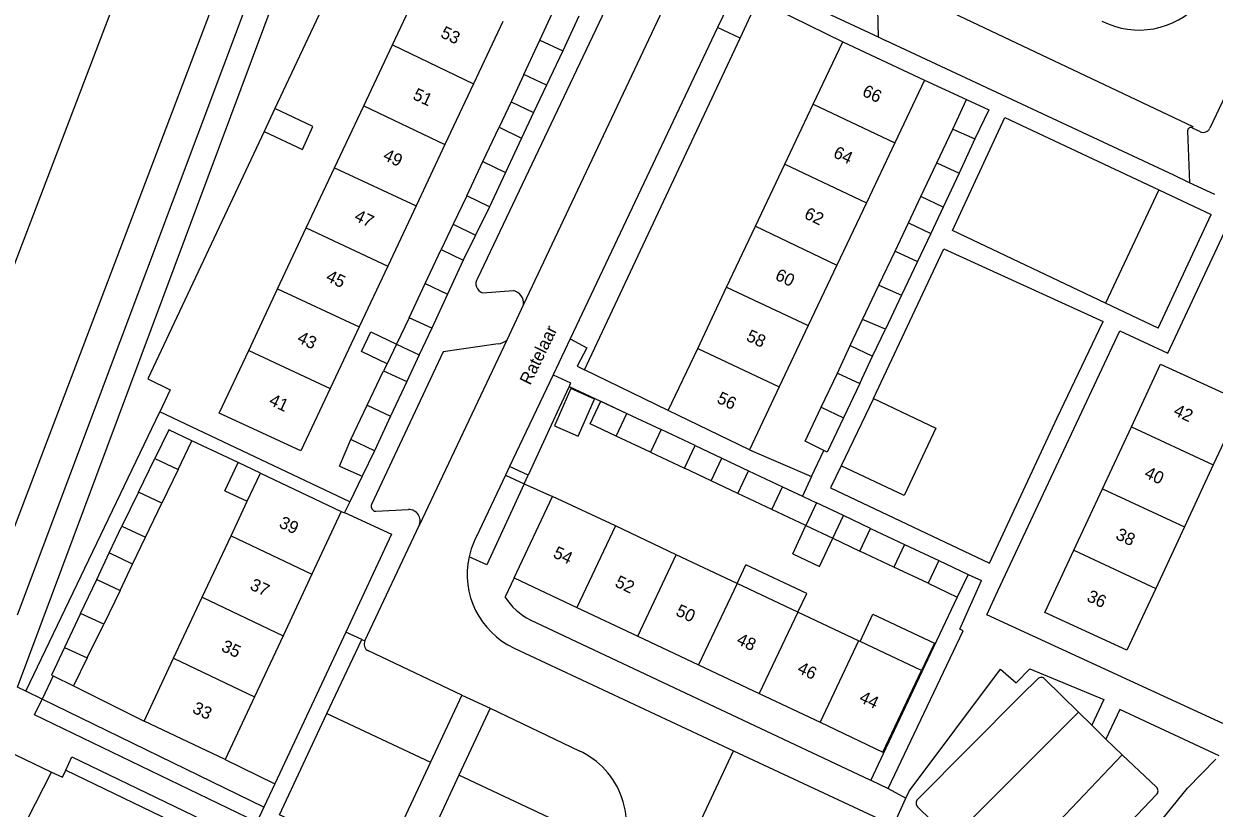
# Model space of a CAD drawing. Extents: x 194485 to 197793, y 468269 to 470822.
# Drawn here: x 195586.1 to 195701.1, y 470666.4 to 470742.2 of the extents above; entities that cross this region are included whole.
import ezdxf

# ---------------------------------------------------------------- set-up
doc = ezdxf.new("R2010")
doc.units = 0
for name, color, linetype in [('BGT grensvlak begroeid terreindeel', 7, 'Continuous'), ('BGT grensvlak gebouwinstallatie plus 1', 7, 'Continuous'), ('BGT grensvlak onbegroeid terreindeel', 7, 'Continuous'), ('BGT grensvlak overig bouwwerk uitbreiding populatie', 7, 'Continuous'), ('BGT grensvlak pand op maaiveld', 7, 'Continuous'), ('BGT grensvlak pand op maaiveld LR', 7, 'Continuous'), ('BGT grensvlak wegdeel', 7, 'Continuous'), ('BGT tekst huisnummerreeks', 7, 'Continuous'), ('BGT tekst openbare ruimte label weg', 7, 'Continuous')]:
    doc.layers.add(name, color=color, linetype=linetype)

msp = doc.modelspace()

# ---------------------------------------------------------------- linework, layer by layer
at = {"layer": 'BGT grensvlak begroeid terreindeel'}
for p, q in [((195695.72, 470726.13), (195690.57, 470715.19)), ((195609.26, 470666.53), (195587.84, 470676.95)), ((195615.36, 470675.56), (195625.36, 470670.88)), ((195585.05, 470662.7), (195588.76, 470669.92)), ((195590.13, 470670.11), (195611.75, 470659.68))]:
    msp.add_line(p, q, dxfattribs=at)
msp.add_lwpolyline([(195631.86, 470654.79), (195634.35, 470660.2), (195636.8, 470665.53), (195628.1, 470669.6)], dxfattribs=at)
at = {"layer": 'BGT grensvlak gebouwinstallatie plus 1'}
for p, q in [((195634.38, 470737.28), (195633.14, 470734.65)), ((195636.56, 470736.25), (195635.31, 470733.62)), ((195633.14, 470734.65), (195631.98, 470732.18)), ((195633.14, 470734.65), (195635.31, 470733.62)), ((195675.82, 470732.01), (195677.14, 470734.87)), ((195677.14, 470734.87), (195679.28, 470733.88)), ((195635.31, 470733.62), (195634.14, 470731.14)), ((195679.28, 470733.88), (195677.94, 470731.05)), ((195628.87, 470725.56), (195627.55, 470722.82)), ((195671.54, 470722.95), (195672.74, 470725.5)), ((195631.05, 470724.51), (195629.71, 470721.77)), ((195674.89, 470724.46), (195673.68, 470721.93)), ((195627.55, 470722.82), (195626.38, 470720.37)), ((195627.55, 470722.82), (195629.71, 470721.77)), ((195670.26, 470720.22), (195671.54, 470722.95)), ((195671.54, 470722.95), (195673.68, 470721.93)), ((195629.71, 470721.77), (195628.53, 470719.36)), ((195673.68, 470721.93), (195672.4, 470719.23)), ((195623.31, 470713.78), (195622.08, 470711.24)), ((195665.9, 470711.1), (195667.09, 470713.63)), ((195625.48, 470712.79), (195624.27, 470710.21)), ((195668.07, 470710.07), (195669.32, 470712.69)), ((195622.08, 470711.24), (195621.16, 470709.34)), ((195622.08, 470711.24), (195624.27, 470710.21)), ((195624.27, 470710.21), (195623.06, 470707.62)), ((195664.66, 470708.43), (195665.9, 470711.1)), ((195665.9, 470711.1), (195668.07, 470710.07)), ((195666.83, 470707.45), (195668.07, 470710.07)), ((195621.16, 470709.34), (195620.83, 470708.66)), ((195616.58, 470699.47), (195617.67, 470702.04)), ((195600.99, 470699.13), (195602.31, 470701.91)), ((195619.96, 470700.95), (195618.76, 470698.49)), ((195650.93, 470701.44), (195653.49, 470700.23)), ((195605.49, 470697.08), (195606.77, 470699.8)), ((195608.94, 470698.78), (195606.77, 470699.8)), ((195652.46, 470698.04), (195653.49, 470700.23)), ((195653.49, 470700.23), (195656.07, 470699.01)), ((195616.58, 470699.47), (195618.76, 470698.49)), ((195652.46, 470698.04), (195649.9, 470699.25)), ((195655.04, 470696.82), (195652.46, 470698.04)), ((195605.49, 470697.08), (195607.66, 470696.06)), ((195665.25, 470694.68), (195662.66, 470695.9)), ((195664.21, 470692.49), (195665.25, 470694.68)), ((195667.86, 470693.45), (195665.25, 470694.68)), ((195594.33, 470691.08), (195595.56, 470693.65)), ((195660.35, 470691), (195661.63, 470693.71)), ((195661.63, 470693.71), (195664.21, 470692.49)), ((195596.59, 470690), (195597.83, 470692.61)), ((195662.93, 470689.78), (195664.21, 470692.49)), ((195664.21, 470692.49), (195666.82, 470691.26)), ((195593.12, 470688.52), (195594.33, 470691.08)), ((195596.59, 470690), (195594.33, 470691.08)), ((195660.35, 470691), (195662.93, 470689.78)), ((195595.39, 470687.46), (195596.59, 470690)), ((195654.97, 470688.13), (195655.83, 470689.93)), ((195661.7, 470687.16), (195655.83, 470689.93)), ((195674.45, 470690.33), (195677.29, 470689)), ((195677.29, 470689), (195676.25, 470686.81)), ((195660.85, 470685.35), (195661.7, 470687.16)), ((195673.42, 470688.15), (195676.25, 470686.81)), ((195592.2, 470680.93), (195590.86, 470678.23)), ((195588.92, 470679.2), (195590.86, 470678.23))]:
    msp.add_line(p, q, dxfattribs=at)
for points in [[(195621.16, 470709.34), (195618.68, 470710.54), (195619.6, 470712.44), (195622.08, 470711.24)], [(195643.31, 470702.36), (195640.8, 470703.54), (195641.83, 470705.73), (195644.34, 470704.55)], [(195602.31, 470701.91), (195600.07, 470702.97), (195598.73, 470700.21)], [(195666.85, 470682.52), (195668.1, 470685.15), (195674.04, 470682.35), (195672.8, 470679.71)], [(195590.01, 470681.94), (195588.75, 470679.28), (195588.92, 470679.2)]]:
    msp.add_lwpolyline(points, dxfattribs=at)
at = {"layer": 'BGT grensvlak onbegroeid terreindeel'}
for p, q in [((195617.52, 470749.26), (195610.32, 470733.98)), ((195640.23, 470708.76), (195655.27, 470740.79)), ((195590.86, 470678.23), (195597.7, 470674.84)), ((195605.54, 470671.13), (195610.32, 470668.79))]:
    msp.add_line(p, q, dxfattribs=at)
for points in [[(195609.28, 470731.77), (195598.04, 470707.89), (195600.21, 470706.81), (195599.2, 470704.71)], [(195638.74, 470707.16), (195637.75, 470705.02), (195634.78, 470698.57)], [(195668.14, 470705.98), (195674.18, 470703.14), (195671.12, 470696.62), (195665.03, 470699.49)], [(195676.25, 470686.81), (195672.83, 470679.59), (195669.08, 470671.66), (195667.88, 470669.13)], [(195684.93, 470649.69), (195692.15, 470660.53), (195698.47, 470668.35), (195701.22, 470671.15)]]:
    msp.add_lwpolyline(points, dxfattribs=at)
at = {"layer": 'BGT grensvlak overig bouwwerk uitbreiding populatie'}
for p, q in [((195610.32, 470733.98), (195609.28, 470731.77)), ((195614.01, 470732.24), (195610.32, 470733.98)), ((195612.98, 470730.03), (195614.01, 470732.24)), ((195609.28, 470731.77), (195612.98, 470730.03))]:
    msp.add_line(p, q, dxfattribs=at)
msp.add_lwpolyline([(195639.61, 470702.34), (195641.2, 470705.92), (195638.92, 470706.94), (195637.33, 470703.35), (195639.61, 470702.34)], dxfattribs=at)
at = {"layer": 'BGT grensvlak pand op maaiveld'}
for p, q in [((195621.68, 470740.13), (195624.47, 470746.07)), ((195635.93, 470740.6), (195637.35, 470743.64)), ((195632.35, 470742.39), (195629.51, 470736.37)), ((195639.7, 470742.9), (195638.13, 470739.57)), ((195618.92, 470734.26), (195621.68, 470740.13)), ((195634.38, 470737.28), (195635.93, 470740.6)), ((195662.32, 470734.4), (195665.18, 470740.43)), ((195665.18, 470740.43), (195673.08, 470736.73)), ((195638.13, 470739.57), (195636.56, 470736.25)), ((195636.56, 470736.25), (195634.38, 470737.28)), ((195673.08, 470736.73), (195670.22, 470730.69)), ((195629.51, 470736.37), (195626.76, 470730.53)), ((195616.1, 470728.27), (195618.92, 470734.26)), ((195659.59, 470728.62), (195662.32, 470734.4)), ((195630.42, 470728.87), (195631.98, 470732.18)), ((195631.98, 470732.18), (195634.14, 470731.14)), ((195674.28, 470728.75), (195675.82, 470732.01)), ((195675.82, 470732.01), (195677.94, 470731.05)), ((195634.14, 470731.14), (195632.59, 470727.82)), ((195677.94, 470731.05), (195676.42, 470727.76)), ((195626.76, 470730.53), (195623.96, 470724.58)), ((195670.22, 470730.69), (195667.47, 470724.89)), ((195628.87, 470725.56), (195630.42, 470728.87)), ((195656.75, 470722.63), (195659.59, 470728.62)), ((195672.74, 470725.5), (195674.28, 470728.75)), ((195613.36, 470722.46), (195616.1, 470728.27)), ((195632.59, 470727.82), (195631.05, 470724.51)), ((195676.42, 470727.76), (195674.89, 470724.46)), ((195631.05, 470724.51), (195628.87, 470725.56)), ((195674.89, 470724.46), (195672.74, 470725.5)), ((195623.96, 470724.58), (195621.23, 470718.77)), ((195667.47, 470724.89), (195664.62, 470718.88)), ((195610.59, 470716.57), (195613.36, 470722.46)), ((195653.96, 470716.73), (195656.75, 470722.63)), ((195624.84, 470717.08), (195626.38, 470720.37)), ((195626.38, 470720.37), (195628.53, 470719.36)), ((195628.53, 470719.36), (195627.01, 470716.08)), ((195668.67, 470716.93), (195670.26, 470720.22)), ((195670.26, 470720.22), (195672.4, 470719.23)), ((195672.4, 470719.23), (195670.86, 470715.96)), ((195621.23, 470718.77), (195618.48, 470712.92)), ((195664.62, 470718.88), (195661.85, 470713.03)), ((195623.31, 470713.78), (195624.84, 470717.08)), ((195667.09, 470713.63), (195668.67, 470716.93)), ((195607.8, 470710.64), (195610.59, 470716.57)), ((195627.01, 470716.08), (195625.48, 470712.79)), ((195651.17, 470710.83), (195653.96, 470716.73)), ((195670.86, 470715.96), (195669.32, 470712.69)), ((195625.48, 470712.79), (195623.31, 470713.78)), ((195669.32, 470712.69), (195667.09, 470713.63)), ((195618.48, 470712.92), (195615.66, 470706.94)), ((195661.85, 470713.03), (195659.05, 470707.13)), ((195648.33, 470704.84), (195651.17, 470710.83)), ((195619.25, 470705.35), (195620.83, 470708.66)), ((195620.83, 470708.66), (195623.06, 470707.62)), ((195663.1, 470705.15), (195664.66, 470708.43)), ((195664.66, 470708.43), (195666.83, 470707.45)), ((195623.06, 470707.62), (195621.51, 470704.29)), ((195659.05, 470707.13), (195656.16, 470701.03)), ((195666.83, 470707.45), (195665.26, 470704.12)), ((195617.67, 470702.04), (195619.25, 470705.35)), ((195621.51, 470704.29), (195619.96, 470700.95)), ((195643.31, 470702.36), (195644.34, 470704.55)), ((195644.34, 470704.55), (195647.64, 470702.99)), ((195656.16, 470701.03), (195648.33, 470704.84)), ((195665.26, 470704.12), (195663.69, 470700.8)), ((195690.27, 470697.27), (195693.06, 470703.26)), ((195619.96, 470700.95), (195617.67, 470702.04)), ((195646.61, 470700.8), (195643.31, 470702.36)), ((195650.93, 470701.44), (195647.64, 470702.99)), ((195649.9, 470699.25), (195650.93, 470701.44)), ((195663.69, 470700.8), (195663.36, 470700.97)), ((195597.14, 470696.93), (195598.73, 470700.21)), ((195598.73, 470700.21), (195600.99, 470699.13)), ((195646.61, 470700.8), (195649.9, 470699.25)), ((195600.99, 470699.13), (195599.41, 470695.87)), ((195607.66, 470696.06), (195608.94, 470698.78)), ((195608.94, 470698.78), (195616.74, 470695.09)), ((195655.04, 470696.82), (195656.07, 470699.01)), ((195656.07, 470699.01), (195659.37, 470697.46)), ((195700.98, 470699.59), (195698.2, 470693.6)), ((195659.37, 470697.46), (195661.28, 470696.55)), ((195597.14, 470696.93), (195595.56, 470693.65)), ((195633.43, 470688.67), (195637.15, 470696.54)), ((195643.22, 470693.68), (195637.15, 470696.54)), ((195658.33, 470695.27), (195655.04, 470696.82)), ((195661.28, 470696.55), (195662.66, 470695.9)), ((195687.52, 470691.35), (195690.27, 470697.27)), ((195597.83, 470692.61), (195599.41, 470695.87)), ((195606.09, 470692.72), (195607.66, 470696.06)), ((195616.74, 470695.09), (195613.91, 470689.04)), ((195661.63, 470693.71), (195658.33, 470695.27)), ((195662.66, 470695.9), (195661.63, 470693.71)), ((195595.56, 470693.65), (195597.83, 470692.61)), ((195649.09, 470690.9), (195643.22, 470693.68)), ((195666.82, 470691.26), (195667.86, 470693.45)), ((195667.86, 470693.45), (195671.15, 470691.89)), ((195698.2, 470693.6), (195695.42, 470687.65)), ((195603.31, 470686.8), (195606.09, 470692.72)), ((195671.15, 470691.89), (195674.45, 470690.33)), ((195654.97, 470688.13), (195649.09, 470690.9)), ((195670.12, 470689.7), (195666.82, 470691.26)), ((195673.42, 470688.15), (195670.12, 470689.7)), ((195674.45, 470690.33), (195673.42, 470688.15)), ((195591.56, 470685.23), (195593.12, 470688.52)), ((195593.12, 470688.52), (195595.39, 470687.46)), ((195613.91, 470689.04), (195611.12, 470683.08)), ((195633.43, 470688.67), (195639.5, 470685.81)), ((195595.39, 470687.46), (195593.79, 470684.19)), ((195660.85, 470685.35), (195654.97, 470688.13)), ((195600.55, 470680.92), (195603.31, 470686.8)), ((195591.56, 470685.23), (195590.01, 470681.94)), ((195639.5, 470685.81), (195645.38, 470683.04)), ((195666.72, 470682.58), (195660.85, 470685.35)), ((195592.2, 470680.93), (195593.79, 470684.19)), ((195611.12, 470683.08), (195608.37, 470677.19)), ((195645.38, 470683.04), (195651.25, 470680.26)), ((195666.85, 470682.52), (195666.72, 470682.58)), ((195672.8, 470679.71), (195666.85, 470682.52)), ((195590.01, 470681.94), (195592.2, 470680.93)), ((195597.7, 470674.84), (195600.55, 470680.92)), ((195651.25, 470680.26), (195657.12, 470677.49)), ((195608.37, 470677.19), (195605.54, 470671.13)), ((195657.12, 470677.49), (195663, 470674.72)), ((195605.54, 470671.13), (195597.7, 470674.84))]:
    msp.add_line(p, q, dxfattribs=at)
for points in [[(195615.66, 470706.94), (195612.84, 470700.95), (195604.94, 470704.56), (195607.8, 470710.64)], [(195693.06, 470703.26), (195695.89, 470709.32), (195703.82, 470705.68), (195700.98, 470699.59)], [(195663.36, 470700.97), (195661.54, 470701.87), (195663.1, 470705.15)], [(195695.42, 470687.65), (195692.64, 470681.67), (195684.7, 470685.31), (195687.52, 470691.35)], [(195663, 470674.72), (195669.07, 470671.85), (195672.8, 470679.71)]]:
    msp.add_lwpolyline(points, dxfattribs=at)
at = {"layer": 'BGT grensvlak pand op maaiveld LR'}
for p, q in [((195621.68, 470740.13), (195629.51, 470736.37)), ((195635.93, 470740.6), (195638.13, 470739.57)), ((195618.92, 470734.26), (195626.76, 470730.53)), ((195662.32, 470734.4), (195670.22, 470730.69)), ((195630.42, 470728.87), (195632.59, 470727.82)), ((195659.59, 470728.62), (195667.47, 470724.89)), ((195674.28, 470728.75), (195676.42, 470727.76)), ((195616.1, 470728.27), (195623.96, 470724.58)), ((195613.36, 470722.46), (195621.23, 470718.77)), ((195656.75, 470722.63), (195664.62, 470718.88)), ((195624.84, 470717.08), (195627.01, 470716.08)), ((195668.67, 470716.93), (195670.86, 470715.96)), ((195610.59, 470716.57), (195618.48, 470712.92)), ((195653.96, 470716.73), (195661.85, 470713.03)), ((195607.8, 470710.64), (195615.66, 470706.94)), ((195651.17, 470710.83), (195659.05, 470707.13)), ((195619.25, 470705.35), (195621.51, 470704.29)), ((195663.1, 470705.15), (195665.26, 470704.12)), ((195693.06, 470703.26), (195700.98, 470699.59)), ((195647.64, 470702.99), (195646.61, 470700.8)), ((195658.33, 470695.27), (195659.37, 470697.46)), ((195599.41, 470695.87), (195597.14, 470696.93)), ((195690.27, 470697.27), (195698.2, 470693.6)), ((195643.22, 470693.68), (195639.5, 470685.81)), ((195606.09, 470692.72), (195613.91, 470689.04)), ((195671.15, 470691.89), (195670.12, 470689.7)), ((195645.38, 470683.04), (195649.09, 470690.9)), ((195687.52, 470691.35), (195695.42, 470687.65)), ((195654.97, 470688.13), (195651.25, 470680.26)), ((195603.31, 470686.8), (195611.12, 470683.08)), ((195593.79, 470684.19), (195591.56, 470685.23)), ((195660.85, 470685.35), (195657.12, 470677.49)), ((195666.72, 470682.58), (195663, 470674.72)), ((195600.55, 470680.92), (195608.37, 470677.19))]:
    msp.add_line(p, q, dxfattribs=at)
at = {"layer": 'BGT grensvlak wegdeel'}
for p, q in [((195582.87, 470687.54), (195620.5, 470786.4)), ((195623.16, 470785.48), (195585.44, 470685.05)), ((195585.45, 470678.11), (195615.21, 470757.72)), ((195648.88, 470745.82), (195634.33, 470715.06)), ((195656.07, 470746.76), (195668.6, 470740.9)), ((195668.97, 470746.53), (195698.99, 470732.27)), ((195642.54, 470744.19), (195629.9, 470717.58)), ((195654.1, 470743.93), (195653.1, 470741.82)), ((195653.1, 470741.82), (195638.84, 470711.74)), ((195655.27, 470740.79), (195653.1, 470741.82)), ((195668.6, 470740.9), (195669.3, 470740.57)), ((195697.16, 470727.54), (195669.3, 470740.57)), ((195704.64, 470740.55), (195700.65, 470732.09)), ((195673.08, 470736.73), (195677.14, 470734.87)), ((195680.83, 470733.14), (195695.72, 470726.13)), ((195698.99, 470732.27), (195698.93, 470732.13)), ((195698.93, 470732.13), (195699.72, 470731.76)), ((195698.5, 470731.85), (195698.68, 470726.83)), ((195698.68, 470726.83), (195697.16, 470727.54)), ((195695.72, 470726.13), (195700.77, 470723.76)), ((195701.14, 470725.68), (195698.68, 470726.83)), ((195695.64, 470712.78), (195700.77, 470723.76)), ((195630.37, 470716.19), (195633.39, 470716.41)), ((195634.33, 470715.06), (195632.72, 470711.63)), ((195695.64, 470712.78), (195690.57, 470715.19)), ((195632.72, 470711.63), (195624.26, 470693.72)), ((195638.84, 470711.74), (195637.2, 470708.28)), ((195637.2, 470708.28), (195632.99, 470699.42)), ((195642.48, 470707.67), (195640.23, 470708.76)), ((195638.74, 470707.16), (195644.34, 470704.55)), ((195648.33, 470704.84), (195642.48, 470707.67)), ((195668.14, 470705.98), (195665.03, 470699.49)), ((195586.26, 470677.72), (195599.2, 470704.71)), ((195617.56, 470696.02), (195599.2, 470704.71)), ((195606.77, 470699.8), (195602.31, 470701.91)), ((195656.16, 470701.03), (195662.17, 470698.46)), ((195662.17, 470698.46), (195663.36, 470700.97)), ((195632.61, 470698.6), (195629.79, 470692.66)), ((195632.99, 470699.42), (195632.61, 470698.6)), ((195632.61, 470698.6), (195634.41, 470697.75)), ((195634.78, 470698.57), (195632.99, 470699.42)), ((195634.41, 470697.75), (195634.78, 470698.57)), ((195665.03, 470699.49), (195664.01, 470697.35)), ((195618.76, 470698.49), (195617.56, 470696.02)), ((195634.41, 470697.75), (195637.15, 470696.54)), ((195662.17, 470698.46), (195661.28, 470696.55)), ((195664.01, 470697.35), (195679.36, 470690.08)), ((195617.56, 470696.02), (195617.06, 470694.99)), ((195620.08, 470695.1), (195623.23, 470695.27)), ((195619.02, 470682.6), (195624.26, 470693.72)), ((195633.43, 470688.67), (195632.56, 470686.83)), ((195677.29, 470689), (195678.6, 470688.42)), ((195635, 470684.63), (195667.8, 470669.17)), ((195617.17, 470683.43), (195610.32, 470668.79)), ((195615.36, 470675.56), (195618.72, 470682.7)), ((195618.72, 470682.7), (195617.17, 470683.43)), ((195618.72, 470682.7), (195619.02, 470682.6)), ((195628.4, 470677.35), (195619.36, 470681.62)), ((195633.45, 470681.88), (195654.63, 470671.97)), ((195588.92, 470679.2), (195587.84, 470676.95)), ((195586.26, 470677.72), (195585.45, 470678.11)), ((195687.96, 470675.71), (195684.71, 470678.88)), ((195587.84, 470676.95), (195586.26, 470677.72)), ((195628.4, 470677.35), (195625.36, 470670.88)), ((195628.4, 470677.35), (195631.11, 470676.07)), ((195631.11, 470676.07), (195628.1, 470669.6)), ((195631.11, 470676.07), (195639.71, 470671.98)), ((195687.96, 470675.71), (195689.25, 470674.44)), ((195689.25, 470674.44), (195690.61, 470673.1)), ((195583.36, 470672.5), (195588.76, 470669.92)), ((195690.61, 470673.1), (195692.17, 470671.58)), ((195590.13, 470670.11), (195590.72, 470671.38)), ((195650.48, 470663.15), (195654.63, 470671.97)), ((195654.63, 470671.97), (195670.07, 470664.74)), ((195677.98, 470656.64), (195692.17, 470671.58)), ((195692.17, 470671.58), (195695.49, 470668.46)), ((195610.32, 470668.79), (195609.26, 470666.53)), ((195628.1, 470669.6), (195621.39, 470655.16)), ((195667.8, 470669.17), (195667.88, 470669.13)), ((195667.88, 470669.13), (195669.57, 470668.32)), ((195669.57, 470668.32), (195671.29, 470667.4)), ((195695.5, 470667.75), (195682.01, 470653.6)), ((195670.07, 470664.74), (195671.29, 470667.4)), ((195672.41, 470666.57), (195675.1, 470663.91))]:
    msp.add_line(p, q, dxfattribs=at)
for points in [[(195570.23, 470679.88), (195614.68, 470796.22), (195624.7, 470822.29)], [(195668.37, 470746.48), (195668.49, 470746.2), (195668.6, 470740.9)], [(195655.27, 470740.79), (195656.99, 470744.44), (195665.18, 470740.43)], [(195703.82, 470676.52), (195701.9, 470674.62), (195679.09, 470685.11), (195680.15, 470687.4), (195691.95, 470712.51), (195696.57, 470710.36), (195708.49, 470735.8), (195710.17, 470735.03)], [(195690.57, 470715.19), (195675.79, 470722.21), (195680.83, 470733.14)], [(195668.14, 470705.98), (195674.96, 470720.45), (195690.33, 470713.44)], [(195679.36, 470690.08), (195685.91, 470704.12), (195690.33, 470713.44)], [(195631.9, 470711.26), (195626.59, 470710.5), (195619.65, 470695.76)], [(195638.84, 470711.74), (195640.45, 470710.88), (195639.54, 470709.12), (195640.23, 470708.76)], [(195637.2, 470708.28), (195638.89, 470707.5), (195638.74, 470707.16)], [(195634.41, 470697.75), (195630.8, 470689.92), (195629.09, 470690.71)], [(195616.74, 470695.09), (195617.04, 470694.95), (195617.06, 470694.99)], [(195617.06, 470694.99), (195621.6, 470692.9), (195617.17, 470683.43)], [(195669.57, 470668.32), (195676.83, 470683.56), (195676.49, 470683.71), (195678.6, 470688.42)], [(195671.29, 470667.4), (195671.59, 470668.06), (195680.43, 470679.84), (195681.93, 470678.52), (195683.26, 470679.87), (195690.4, 470676.92), (195689.25, 470674.44)], [(195684.03, 470678.92), (195682.41, 470677.33), (195672.41, 470667.28)], [(195609.26, 470666.53), (195608.59, 470665.09), (195587.12, 470675.45), (195587.84, 470676.95)], [(195625.36, 470670.88), (195620.81, 470661.19), (195610.79, 470665.8), (195615.36, 470675.56)], [(195674.39, 470662.76), (195674.81, 470662.57), (195687.96, 470675.71)], [(195701.55, 470671.49), (195691.94, 470675.96), (195690.61, 470673.1)], [(195590.72, 470671.38), (195612.36, 470660.95), (195611.75, 470659.68)], [(195588.76, 470669.92), (195589.81, 470669.42), (195590.13, 470670.11)]]:
    msp.add_lwpolyline(points, dxfattribs=at)
for centre, radius, start, end in [((195693.8, 470749.44), 7.87, 242.9583, 317.9052), ((195698.8, 470731.86), 0.3, 64.4709, 182.1664), ((195700.02, 470732.39), 0.701, 244.6504, 334.7038), ((195630.68, 470717.07), 0.934, 147.023, 250.7841), ((195633.1, 470715.19), 1.25, 353.9789, 76.4396), ((195631.73, 470712.72), 1.47, 276.8283, 312.4188), ((195620.15, 470695.61), 0.522, 163.5195, 261.3559), ((195623.26, 470694.17), 1.1, 335.761, 91.6021), ((195636.79, 470689.04), 7.88, 152.6644, 167.7295), ((195636.8, 470689.03), 7.9, 167.7069, 244.8717), ((195637.82, 470690.21), 6.26, 212.7167, 243.1767), ((195619.69, 470682.28), 0.742, 154.7381, 243.493), ((195684.35, 470678.58), 0.473, 40.0252, 132.9576), ((195636.41, 470664.81), 7.89, 333.3221, 65.3094), ((195695.14, 470668.09), 0.5, 316.356, 46.7141), ((195672.76, 470666.92), 0.5, 135.2217, 225.4257)]:
    msp.add_arc(centre, radius, start, end, dxfattribs=at)

# ---------------------------------------------------------------- texts
at = {"layer": 'BGT tekst huisnummerreeks'}
for s, rotation, p in [('53', 334.8, (195626.24, 470740.92)), ('51', 334.8, (195623.56, 470734.94)), ('66', 334.6, (195666.97, 470735.27)), ('49', 334.8, (195620.68, 470729.09)), ('64', 334.6, (195664.17, 470729.34)), ('47', 334.8, (195617.91, 470723.22)), ('62', 334.6, (195661.37, 470723.44)), ('45', 334.8, (195615.17, 470717.39)), ('60', 334.6, (195658.56, 470717.51)), ('58', 334.6, (195655.77, 470711.63)), ('43', 334.8, (195612.39, 470711.47)), ('56', 334.6, (195652.93, 470705.63)), ('41', 334.8, (195609.67, 470705.43)), ('42', 335, (195697.04, 470704.43)), ('40', 335, (195694.23, 470698.41)), ('39', 334.9, (195610.64, 470693.6)), ('38', 335, (195691.46, 470692.46)), ('54', 334.7, (195637.11, 470690.7)), ('37', 334.9, (195607.83, 470687.59)), ('52', 334.7, (195643.09, 470687.88)), ('36', 335, (195688.67, 470686.48)), ('50', 334.7, (195648.96, 470685.1)), ('35', 334.9, (195605.06, 470681.66)), ('48', 334.7, (195654.83, 470682.33)), ('46', 334.7, (195660.7, 470679.56)), ('44', 334.7, (195666.68, 470676.74)), ('33', 334.9, (195602.27, 470675.69))]:
    msp.add_text(s, height=1.2, rotation=rotation, dxfattribs=at).set_placement(p)
at = {"layer": 'BGT tekst openbare ruimte label weg'}
msp.add_text('Ratelaar', height=1.2, rotation=64, dxfattribs=at).set_placement((195634.99, 470707.21))

doc.saveas('drawing.dxf')
